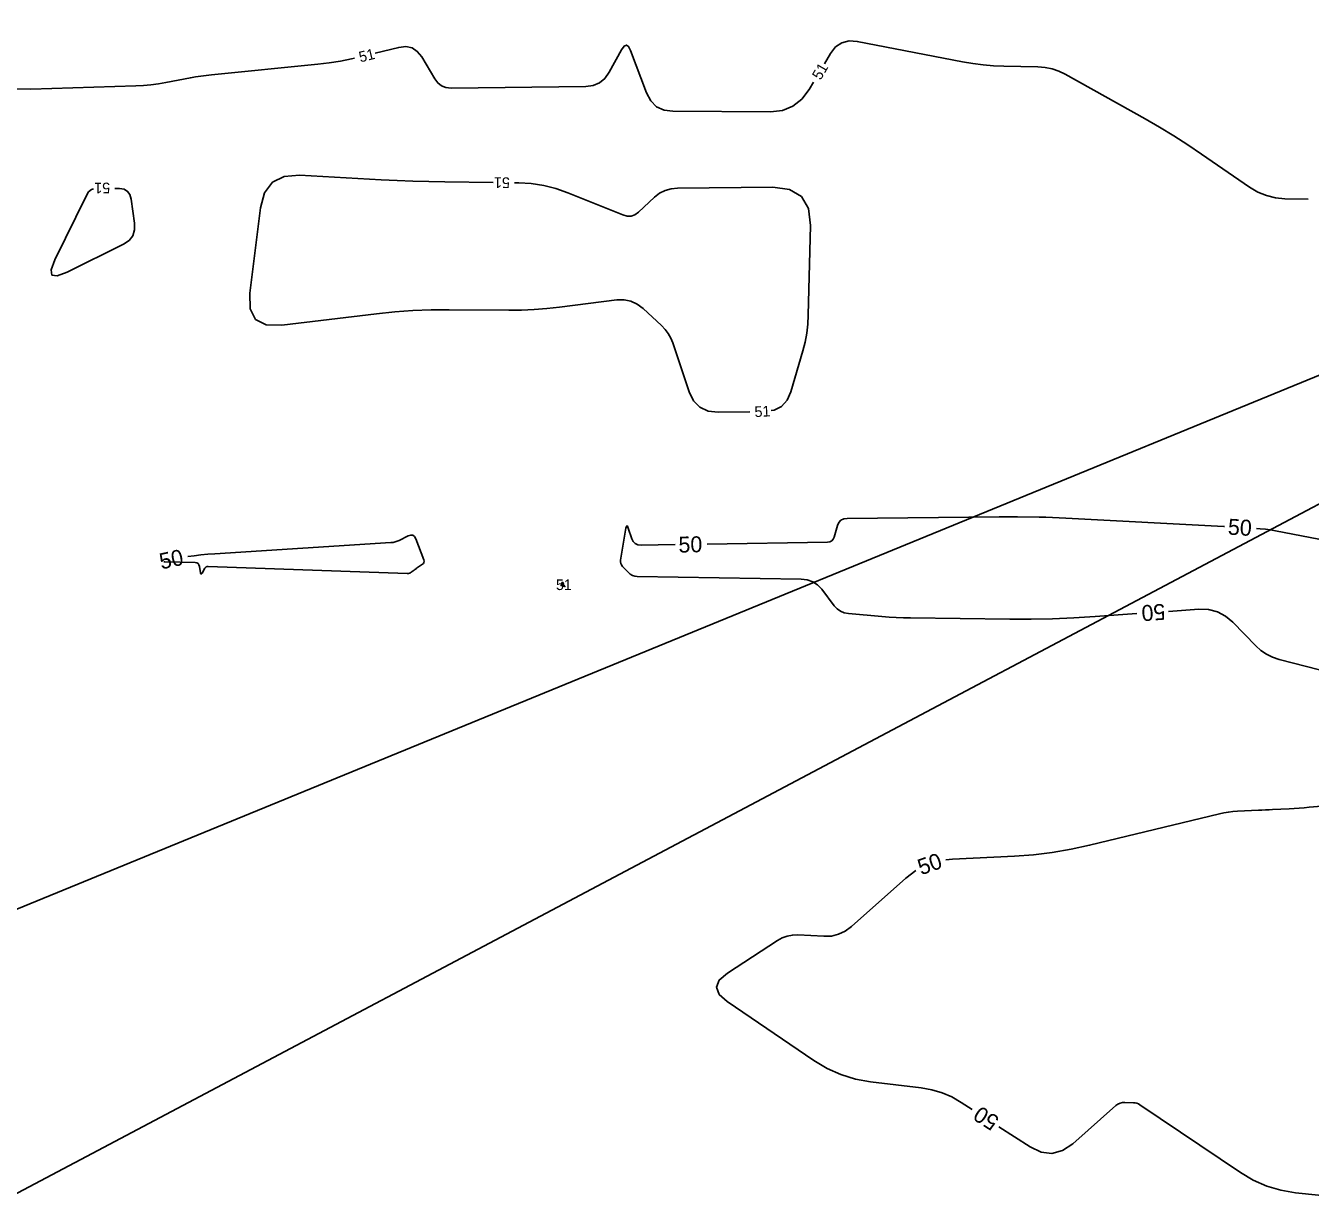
# Model space of a CAD drawing. Extents: x 2384780 to 2405861, y 547869 to 573706.
# Drawn here: x 2396967.1 to 2397208.4, y 554600 to 554820.6 of the extents above; entities that cross this region are included whole.
import ezdxf

# ---------------------------------------------------------------- set-up
doc = ezdxf.new("R2010")
doc.units = 0
for name, color, linetype in [('Old_Level_60', 7, 'Continuous'), ('Old_Level_61', 7, 'Continuous'), ('Old_Level_63', 7, 'Continuous')]:
    doc.layers.add(name, color=color, linetype=linetype)

msp = doc.modelspace()

# ---------------------------------------------------------------- linework, layer by layer
at = {"layer": 'Old_Level_60'}
for points in [[(2396930.73975, 554817.43025), (2396931.14525, 554816.87675), (2396932.403, 554815.93), (2396933.988, 554815.30625), (2396952.19625, 554810.49425), (2396956.11475, 554809.6075), (2396960.066, 554809.0095), (2396964.05025, 554808.70025), (2396968.06775, 554808.68), (2396987.7645, 554809.28575), (2396989.19225, 554809.35775), (2396990.614, 554809.48625), (2396992.02925, 554809.67075), (2396993.4385, 554809.9115), (2396998.0315, 554810.79), (2396999.0175, 554810.96725), (2397000.0065, 554811.122), (2397000.99875, 554811.2545), (2397001.99425, 554811.3645), (2397021.9915, 554813.35025), (2397024.10375, 554813.59875), (2397026.2025, 554813.92375), (2397028.288, 554814.32525), (2397028.876, 554814.461)], [(2397032.76325, 554815.4035), (2397037.16925, 554816.50425), (2397038.50075, 554816.657), (2397039.6645, 554816.4075), (2397040.6605, 554815.75575), (2397041.48875, 554814.70225), (2397043.9205, 554810.6035), (2397044.50425, 554809.8365), (2397045.21275, 554809.29225), (2397046.0465, 554808.97075), (2397047.005, 554808.872), (2397072.32775, 554809.183), (2397073.711, 554809.36125), (2397074.901, 554809.86025), (2397075.89775, 554810.67975), (2397076.70125, 554811.8195), (2397079.01025, 554816.06675), (2397079.48875, 554816.742), (2397079.93475, 554816.94725), (2397080.348, 554816.68225), (2397080.72875, 554815.9475), (2397083.735, 554807.9455), (2397084.52775, 554806.444), (2397085.61725, 554805.3695), (2397087.00375, 554804.722), (2397088.687, 554804.50125), (2397106.9805, 554804.428), (2397109.24725, 554804.6795), (2397111.21725, 554805.45325), (2397112.8905, 554806.749), (2397114.26725, 554808.56725), (2397115.11175, 554809.99625)], [(2397117.14625, 554813.44025), (2397118.28025, 554815.35975), (2397119.24, 554816.593), (2397120.4, 554817.3825), (2397121.75975, 554817.728), (2397123.31975, 554817.62925), (2397143.08225, 554813.8115), (2397145.01175, 554813.481), (2397146.94975, 554813.23375), (2397148.89675, 554813.0695), (2397150.8525, 554812.98825), (2397157.25575, 554812.85825), (2397158.606, 554812.75), (2397159.9125, 554812.48075), (2397161.175, 554812.05075), (2397162.394, 554811.45975), (2397177.37025, 554803.05975), (2397180.07875, 554801.4995), (2397182.74975, 554799.8785), (2397185.3825, 554798.1965), (2397187.97775, 554796.454), (2397197.0035, 554790.2425), (2397198.54175, 554789.3345), (2397200.16, 554788.673), (2397201.85825, 554788.258), (2397203.6365, 554788.0895), (2397208.04475, 554787.97975)], [(2397054.91125, 554791.122), (2397045.7995, 554791.23275), (2397042.82, 554791.28575), (2397039.84175, 554791.372), (2397036.86475, 554791.49175), (2397033.88875, 554791.645), (2397018.5565, 554792.52025), (2397015.63125, 554792.27625), (2397013.42725, 554791.1685), (2397011.94375, 554789.1975), (2397011.18125, 554786.363), (2397009.211, 554770.358), (2397009.2705, 554767.40875), (2397010.293, 554765.42025), (2397012.279, 554764.39225), (2397015.22825, 554764.325)], [(2396979.8435, 554789.95875), (2396979.441, 554789.79775), (2396978.9065, 554789.3465), (2396978.48675, 554788.7035), (2396972.549, 554776.592), (2396971.85775, 554774.744), (2396972.01225, 554773.7445), (2396973.01225, 554773.5935), (2396974.85775, 554774.291)], [(2396974.85775, 554774.291), (2396985.444, 554779.52575), (2396986.50975, 554780.237), (2396987.2155, 554781.138), (2396987.56075, 554782.22925), (2396987.54625, 554783.51025), (2396986.90975, 554788.00575), (2396986.669, 554788.85275), (2396986.219, 554789.467), (2396985.56025, 554789.8485), (2396984.69225, 554789.9975), (2396983.81975, 554790.0265)], [(2397107.12675, 554748.295), (2397107.7125, 554748.38125), (2397109.0895, 554749.079), (2397110.1275, 554750.2215), (2397110.8265, 554751.8085), (2397113.07425, 554759.48725), (2397113.5005, 554761.1415), (2397113.8165, 554762.8125), (2397114.022, 554764.501), (2397114.117, 554766.20625), (2397114.50875, 554783.06925), (2397114.1305, 554786.227), (2397112.8275, 554788.4735), (2397110.6, 554789.8085), (2397107.448, 554790.23225), (2397089.53725, 554790.074), (2397088.32725, 554789.95775), (2397087.201, 554789.63125), (2397086.1585, 554789.09475), (2397085.1995, 554788.34775), (2397082.20375, 554785.56425), (2397081.5405, 554785.0835), (2397080.83475, 554784.83375), (2397080.086, 554784.81525), (2397079.295, 554785.02775), (2397068.9345, 554789.21225), (2397066.6925, 554790.0005), (2397064.40725, 554790.57175), (2397062.07825, 554790.92625), (2397059.70575, 554791.06375), (2397058.911, 554791.0735)], [(2397015.22825, 554764.325), (2397033.0145, 554766.46725), (2397036.415, 554766.822), (2397039.8215, 554767.068), (2397043.23425, 554767.205), (2397046.653, 554767.2335), (2397057.831, 554767.14825), (2397060.22375, 554767.16975), (2397062.612, 554767.27075), (2397064.9955, 554767.4515), (2397067.3745, 554767.712), (2397078.134, 554769.071), (2397079.51375, 554769.106), (2397080.7995, 554768.85075), (2397081.99125, 554768.305), (2397083.0895, 554767.469), (2397086.523, 554764.264), (2397087.20725, 554763.54375), (2397087.78825, 554762.757), (2397088.26575, 554761.9035), (2397088.64, 554760.9835), (2397091.73525, 554751.83775), (2397092.57425, 554750.12725), (2397093.7645, 554748.915), (2397095.306, 554748.201), (2397097.199, 554747.9855), (2397103.13925, 554748.082)], [(2397067.842, 554715.57625), (2397067.7025, 554715.48), (2397067.6715, 554715.45325), (2397067.664, 554715.43225), (2397067.68025, 554715.41675), (2397067.71975, 554715.40675), (2397067.97725, 554715.371), (2397068.03175, 554715.3615), (2397068.0855, 554715.34825), (2397068.138, 554715.33125), (2397068.18925, 554715.31075), (2397068.37125, 554715.23025), (2397068.40175, 554715.219), (2397068.41525, 554715.21975), (2397068.4115, 554715.2325), (2397068.3905, 554715.2575), (2397068.12725, 554715.53325), (2397068.09375, 554715.57675), (2397068.0725, 554715.62425), (2397068.0635, 554715.67525), (2397068.06675, 554715.73025), (2397068.09825, 554715.916), (2397068.099, 554715.9505), (2397068.088, 554715.9745), (2397068.0655, 554715.98825), (2397068.031, 554715.9915), (2397067.84575, 554715.98275), (2397067.813, 554715.9765), (2397067.79325, 554715.9615), (2397067.78725, 554715.9375), (2397067.79425, 554715.90475), (2397067.87625, 554715.6855), (2397067.88375, 554715.65325), (2397067.88025, 554715.62425), (2397067.8665, 554715.5985), (2397067.842, 554715.57625)]]:
    msp.add_lwpolyline(points, dxfattribs=at)
at = {"layer": 'Old_Level_61'}
for points in [[(2397089.08825, 554723.105), (2397082.699, 554723.00125), (2397082.102, 554723.06925), (2397081.61575, 554723.2945), (2397081.2405, 554723.67675), (2397080.976, 554724.216), (2397080.29275, 554726.23475), (2397080.15525, 554726.557), (2397080.03525, 554726.6585), (2397079.933, 554726.53925), (2397079.84825, 554726.19925), (2397078.83925, 554720.21425), (2397078.81875, 554719.8845), (2397078.87225, 554719.5775), (2397079, 554719.29325), (2397079.20175, 554719.0315)], [(2397192.328, 554726.526), (2397192.18075, 554726.534), (2397162.49175, 554728.11125), (2397161.2455, 554728.1705), (2397159.99925, 554728.216), (2397158.75225, 554728.24775), (2397157.505, 554728.2655), (2397153.42975, 554728.3015), (2397152.5565, 554728.30725), (2397151.68325, 554728.309), (2397150.81, 554728.307), (2397149.93675, 554728.30125), (2397121.39, 554728.0455), (2397120.7575, 554727.95675), (2397120.25, 554727.70275), (2397119.86725, 554727.2835), (2397119.6095, 554726.699), (2397118.97175, 554724.51975), (2397118.79125, 554724.11025), (2397118.5235, 554723.8155), (2397118.168, 554723.6355), (2397117.72525, 554723.57025), (2397095.0875, 554723.2025)], [(2396993.2565, 554719.88525), (2396998.904, 554719.73175), (2396999.2265, 554719.67875), (2396999.47325, 554719.539), (2396999.644, 554719.31275), (2396999.73875, 554718.99975), (2396999.92425, 554717.836), (2396999.97425, 554717.6455), (2397000.04525, 554717.5725), (2397000.13675, 554717.61675), (2397000.24925, 554717.77875), (2397000.74375, 554718.668), (2397000.86375, 554718.83375), (2397001.0115, 554718.94975), (2397001.1875, 554719.01625), (2397001.3915, 554719.03325), (2397038.77425, 554717.67075), (2397038.978, 554717.68025), (2397039.1705, 554717.7235), (2397039.35225, 554717.80075), (2397039.523, 554717.912), (2397040.06325, 554718.3305), (2397040.1795, 554718.4195), (2397040.297, 554718.50675), (2397040.41575, 554718.59225), (2397040.53575, 554718.67625), (2397041.609, 554719.41725), (2397041.798, 554719.589), (2397041.90525, 554719.78625), (2397041.93025, 554720.0095), (2397041.8735, 554720.2585), (2397040.40525, 554724.1865), (2397040.16125, 554724.6325), (2397039.8375, 554724.87675), (2397039.43425, 554724.919), (2397038.9515, 554724.75925), (2397037.2445, 554723.908), (2397036.8735, 554723.745), (2397036.49175, 554723.62125), (2397036.09975, 554723.53675), (2397035.697, 554723.49125), (2397002.5975, 554721.39), (2397001.302, 554721.29375), (2397000.00975, 554721.16975), (2396998.7205, 554721.01775), (2396997.528, 554720.85125)], [(2397226.00875, 554721.04825), (2397201.907, 554725.69725), (2397200.9515, 554725.8655), (2397199.992, 554726.00275), (2397199.02875, 554726.109), (2397198.317, 554726.16425)], [(2396993.06825, 554719.896), (2396993.2565, 554719.88525)], [(2397079.20175, 554719.0315), (2397080.316, 554717.8635), (2397080.67625, 554717.54975), (2397081.075, 554717.32325), (2397081.51175, 554717.1845), (2397081.9865, 554717.133), (2397112.7945, 554716.65325), (2397113.92825, 554716.5185), (2397114.9445, 554716.15125), (2397115.8435, 554715.55175), (2397116.62525, 554714.72), (2397118.9875, 554711.62275), (2397119.5345, 554711.033), (2397120.16275, 554710.59125), (2397120.87225, 554710.297), (2397121.663, 554710.15075), (2397127.93925, 554709.605), (2397129.28475, 554709.50075), (2397130.6315, 554709.4215), (2397131.9795, 554709.36775), (2397133.32875, 554709.3395), (2397151.9985, 554709.12075), (2397155.998, 554709.115), (2397159.99525, 554709.1915), (2397163.98975, 554709.3505), (2397167.982, 554709.5915), (2397175.81725, 554710.14575)], [(2397181.80225, 554710.569), (2397187.471, 554710.96975), (2397189.2825, 554710.917), (2397190.95225, 554710.4925), (2397192.48, 554709.6965), (2397193.86575, 554708.5285), (2397198.161, 554704.106), (2397199.12625, 554703.236), (2397200.1815, 554702.52125), (2397201.32675, 554701.96175), (2397202.56175, 554701.5575), (2397217.48725, 554697.7485)], [(2397238.885, 554676.23475), (2397208.22125, 554673.773), (2397207.274, 554673.70025), (2397206.3265, 554673.6335), (2397205.3785, 554673.57325), (2397204.43025, 554673.519), (2397201.3315, 554673.35225), (2397200.66725, 554673.31725), (2397200.00325, 554673.2835), (2397199.339, 554673.251), (2397198.67475, 554673.2195), (2397194.7135, 554673.03675), (2397193.8675, 554672.9775), (2397193.02725, 554672.878), (2397192.19275, 554672.73825), (2397191.36375, 554672.5585), (2397166.94775, 554666.64425), (2397163.46175, 554665.88625), (2397159.952, 554665.29525), (2397156.418, 554664.87075), (2397152.85975, 554664.61325), (2397141.1975, 554664.0445), (2397139.93925, 554663.881)], [(2397134.3365, 554661.89), (2397132.461, 554660.47425), (2397122.22925, 554651.3695), (2397121.06775, 554650.51175), (2397119.8125, 554649.92175), (2397118.46325, 554649.5995), (2397117.02025, 554649.54525), (2397112.1535, 554649.8055), (2397111.13175, 554649.783), (2397110.15175, 554649.60375), (2397109.214, 554649.26825), (2397108.31825, 554648.77575), (2397098.901, 554642.63275), (2397097.38425, 554641.31175), (2397096.87025, 554639.98125), (2397097.35925, 554638.64125), (2397098.85075, 554637.292), (2397115.14925, 554626.2185), (2397117.63525, 554624.73275), (2397120.243, 554623.57175), (2397122.972, 554622.73525), (2397125.8225, 554622.22325), (2397135.33275, 554621.081), (2397137.33125, 554620.72725), (2397139.251, 554620.15575), (2397141.092, 554619.36625), (2397142.854, 554618.35925), (2397144.8795, 554617.04675)], [(2397149.915, 554613.78425), (2397155.763, 554609.9955), (2397157.8535, 554609.00325), (2397159.8875, 554608.7715), (2397161.86525, 554609.3), (2397163.78675, 554610.58925), (2397171.8945, 554617.738), (2397172.2735, 554618.017), (2397172.68275, 554618.21175), (2397173.12225, 554618.32275), (2397173.592, 554618.3495), (2397175.17625, 554618.30025), (2397175.50825, 554618.26725), (2397175.826, 554618.1895), (2397176.12925, 554618.06675), (2397176.418, 554617.89925), (2397195.2855, 554605.16825), (2397197.7015, 554603.73925), (2397200.2355, 554602.6335), (2397202.88675, 554601.85075), (2397205.656, 554601.391), (2397214.89425, 554600.41725)]]:
    msp.add_lwpolyline(points, dxfattribs=at)
at = {"layer": 'Old_Level_63'}
for points in [[(2395727.98416, 554147.46061), (2397412.65799, 554838.03553), (2397895.79633, 554886.52031)], [(2395724.84445, 553944.748), (2397412.65799, 554838.03553)]]:
    msp.add_lwpolyline(points, dxfattribs=at)

# ---------------------------------------------------------------- texts
at = {"layer": 'Old_Level_60'}
for rotation, p in [(13.6310583, (2397029.95675, 554813.67975)), (59.4259278, (2397116.41325, 554810.2335)), (179.3035083, (2397058.057, 554792.08375)), (180.9787917, (2396982.9375, 554791.11275)), (3.0580528, (2397104.06025, 554747.05525))]:
    msp.add_text('51', height=2, rotation=rotation, dxfattribs=at).set_placement(p)
msp.add_text('51', height=2, dxfattribs=at).set_placement((2397066.70825, 554714.57625))
at = {"layer": 'Old_Level_61'}
for rotation, p in [(356.5443222, (2397192.875, 554724.99725)), (0.930475, (2397089.7505, 554721.6155)), (12.090875, (2396992.56575, 554718.44375)), (184.0452639, (2397181.06, 554712.02025)), (19.5621417, (2397135.30725, 554660.98525)), (147.0613083, (2397150.19525, 554615.39))]:
    msp.add_text('50', height=3, rotation=rotation, dxfattribs=at).set_placement(p)

doc.saveas('drawing.dxf')
